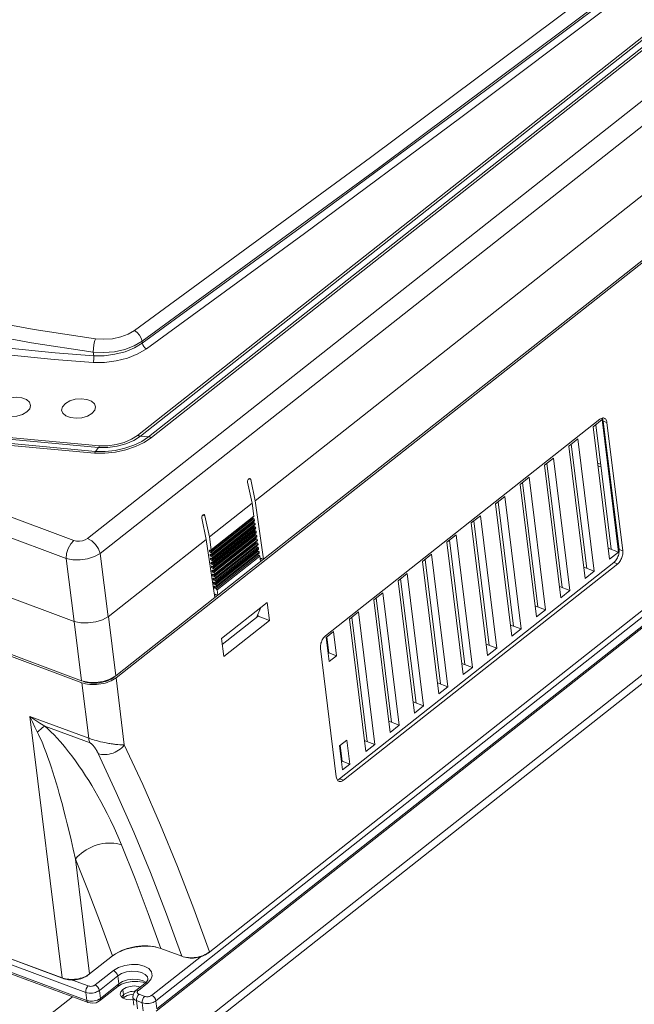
# Model space of a CAD drawing. Header units: millimetres. Extents: x -473 to 23648, y -382 to 1866.
# Tile 483 of 607: x 13372 to 13498, y 899 to 1101. Entities that reach past the tile are written whole.
import ezdxf

# ---------------------------------------------------------------- set-up
doc = ezdxf.new("R2010")
doc.units = ezdxf.units.MM
doc.header["$LTSCALE"] = 80
doc.layers.get('0').update_dxf_attribs({"linetype": 'CONTINUOUS'})

msp = doc.modelspace()

# ---------------------------------------------------------------- linework, layer by layer
at = {"linetype": 'Continuous', "lineweight": 0}
for p, q in [((13392.187, 966.115), (13632.206, 1155.596)), ((13444.268, 1072.578), (13491.898, 1108.25)), ((13445.843, 1070.4), (13493.505, 1106.092)), ((13394.141, 883.301), (13669.07, 1100.342)), ((13396.581, 1015.708), (13504.445, 1100.861)), ((13397.17, 1015.568), (13505.034, 1100.721)), ((13506.71, 1100.566), (13398.846, 1015.413)), ((13507.299, 1100.426), (13399.436, 1015.273)), ((13394.344, 881.658), (13669.273, 1098.7)), ((13516.198, 1097.116), (13386.352, 994.609)), ((13518.789, 1094.023), (13388.942, 991.516)), ((13643.48, 1091.939), (13400.345, 899.998)), ((13400.548, 898.355), (13643.683, 1090.296)), ((13400.392, 897.858), (13643.527, 1089.8)), ((13411.018, 909.775), (13632.239, 1084.417)), ((13521.309, 1081.79), (13420.626, 1002.307)), ((13395.965, 1037.18), (13444.268, 1072.578)), ((13397.508, 1034.984), (13445.843, 1070.4)), ((13523.056, 1069.879), (13422.374, 990.396)), ((13383.567, 994.203), (13196.288, 1063.87)), ((13381.98, 990.502), (13194.701, 1060.169)), ((13383.648, 977.597), (13194.251, 1048.052)), ((13397.508, 1034.984), (13397.558, 1034.58)), ((13387.536, 1032.775), (13387.629, 1032.02)), ((13491.157, 1019.009), (13435.049, 974.715)), ((13489.786, 1017.475), (13491.656, 1018.951)), ((13490.308, 1017.887), (13493.449, 992.423)), ((13491.656, 1018.951), (13495, 991.847)), ((13495.074, 992.356), (13491.831, 1018.639)), ((13492.607, 1018.35), (13491.831, 1018.639)), ((13495.849, 992.067), (13492.607, 1018.35)), ((13493.13, 990.37), (13489.786, 1017.475)), ((13397.17, 1015.568), (13398.846, 1015.413)), ((13484.798, 1013.537), (13486.669, 1015.014)), ((13485.321, 1013.949), (13488.462, 988.486)), ((13486.669, 1015.014), (13490.013, 987.909)), ((13388.612, 1013.229), (13388, 1012.448)), ((13488.142, 986.433), (13484.798, 1013.537)), ((13479.811, 1009.6), (13481.681, 1011.076)), ((13483.155, 982.496), (13479.811, 1009.6)), ((13480.333, 1010.012), (13483.475, 984.549)), ((13481.681, 1011.076), (13485.025, 983.972)), ((13490.706, 1010.019), (13491.306, 1009.795)), ((13491.368, 1009.291), (13490.768, 1009.514)), ((13419.104, 1006.414), (13419.105, 1006.169)), ((13420.002, 1001.815), (13419.105, 1006.169)), ((13419.342, 1006.805), (13419.729, 1006.661)), ((13420.626, 1002.307), (13419.729, 1006.661)), ((13474.824, 1005.663), (13476.694, 1007.139)), ((13478.167, 978.558), (13474.824, 1005.663)), ((13475.346, 1006.075), (13478.487, 980.612)), ((13476.694, 1007.139), (13480.038, 980.035)), ((13420.002, 1001.815), (13411.274, 994.925)), ((13420.002, 1001.815), (13420.387, 999.192)), ((13420.626, 1002.307), (13422.374, 990.396)), ((13469.836, 1001.725), (13471.707, 1003.202)), ((13473.18, 974.621), (13469.836, 1001.725)), ((13470.358, 1002.138), (13473.5, 976.674)), ((13471.707, 1003.202), (13475.05, 976.098)), ((13409.752, 999.032), (13409.754, 998.786)), ((13410.651, 994.433), (13409.754, 998.786)), ((13409.991, 999.422), (13410.378, 999.279)), ((13411.274, 994.925), (13410.378, 999.279)), ((13420.221, 998.701), (13411.493, 991.811)), ((13420.322, 998.663), (13411.594, 991.773)), ((13420.322, 997.88), (13411.594, 990.989)), ((13411.629, 992.198), (13420.357, 999.088)), ((13411.659, 992.302), (13420.387, 999.192)), ((13420.444, 997.834), (13411.716, 990.944)), ((13411.75, 991.369), (13420.478, 998.259)), ((13420.497, 998.446), (13411.769, 991.556)), ((13411.781, 991.473), (13420.509, 998.363)), ((13420.618, 997.617), (13411.89, 990.727)), ((13411.903, 990.644), (13420.63, 997.534)), ((13420.143, 998.751), (13420.221, 998.701)), ((13420.322, 998.663), (13420.221, 998.701)), ((13420.242, 997.93), (13420.322, 997.88)), ((13420.444, 997.834), (13420.322, 997.88)), ((13420.465, 998.534), (13420.497, 998.446)), ((13420.5, 998.286), (13420.478, 998.259)), ((13420.497, 998.446), (13420.509, 998.363)), ((13420.509, 998.363), (13420.5, 998.286)), ((13420.586, 997.705), (13420.618, 997.617)), ((13420.618, 997.617), (13420.63, 997.534)), ((13420.63, 997.534), (13420.621, 997.457)), ((13464.849, 997.788), (13466.719, 999.265)), ((13468.193, 970.684), (13464.849, 997.788)), ((13465.371, 998.2), (13468.512, 972.737)), ((13466.719, 999.265), (13470.063, 972.16)), ((13420.424, 997.058), (13411.696, 990.168)), ((13420.525, 996.237), (13411.797, 989.347)), ((13420.565, 997.006), (13411.837, 990.115)), ((13411.953, 990.604), (13420.6, 997.43)), ((13420.687, 996.177), (13411.959, 989.286)), ((13420.74, 996.788), (13412.012, 989.898)), ((13412.024, 989.815), (13420.752, 996.705)), ((13412.066, 989.768), (13420.722, 996.601)), ((13412.115, 988.882), (13420.843, 995.773)), ((13420.862, 995.959), (13412.134, 989.069)), ((13412.146, 988.986), (13420.874, 995.876)), ((13420.286, 997.182), (13420.343, 997.109)), ((13420.343, 997.109), (13420.424, 997.058)), ((13420.398, 996.346), (13420.445, 996.288)), ((13420.565, 997.006), (13420.424, 997.058)), ((13420.445, 996.288), (13420.525, 996.237)), ((13420.511, 995.51), (13420.546, 995.466)), ((13420.687, 996.177), (13420.525, 996.237)), ((13420.621, 997.457), (13420.6, 997.431)), ((13420.708, 996.876), (13420.74, 996.788)), ((13420.743, 996.628), (13420.721, 996.602)), ((13420.74, 996.788), (13420.752, 996.705)), ((13420.752, 996.705), (13420.743, 996.628)), ((13420.83, 996.048), (13420.862, 995.959)), ((13420.865, 995.799), (13420.843, 995.773)), ((13420.862, 995.959), (13420.874, 995.876)), ((13420.874, 995.876), (13420.865, 995.799)), ((13410.651, 994.433), (13390.61, 978.612)), ((13410.651, 994.433), (13412.399, 982.521)), ((13411.274, 994.925), (13411.659, 992.302)), ((13420.626, 995.416), (13411.898, 988.525)), ((13420.728, 994.594), (13412, 987.704)), ((13420.808, 995.348), (13412.081, 988.458)), ((13420.829, 993.773), (13412.101, 986.883)), ((13420.93, 994.519), (13412.202, 987.629)), ((13412.237, 988.053), (13420.965, 994.944)), ((13420.983, 995.13), (13412.255, 988.24)), ((13412.267, 988.157), (13420.995, 995.047)), ((13421.052, 993.69), (13412.324, 986.8)), ((13412.359, 987.225), (13421.086, 994.115)), ((13421.105, 994.301), (13412.377, 987.411)), ((13412.389, 987.328), (13421.117, 994.218)), ((13421.226, 993.472), (13412.499, 986.582)), ((13420.546, 995.466), (13420.626, 995.416)), ((13420.624, 994.675), (13420.647, 994.645)), ((13420.808, 995.348), (13420.626, 995.416)), ((13420.647, 994.645), (13420.728, 994.594)), ((13420.93, 994.519), (13420.728, 994.594)), ((13420.787, 993.8), (13420.829, 993.773)), ((13421.052, 993.69), (13420.829, 993.773)), ((13420.93, 994.519), (13421.009, 994.469)), ((13420.951, 995.219), (13420.983, 995.13)), ((13420.986, 994.971), (13420.965, 994.944)), ((13420.983, 995.13), (13420.995, 995.047)), ((13420.995, 995.047), (13420.986, 994.971)), ((13421.009, 994.469), (13421.073, 994.39)), ((13421.052, 993.69), (13421.131, 993.64)), ((13421.073, 994.39), (13421.105, 994.301)), ((13421.108, 994.142), (13421.086, 994.115)), ((13421.105, 994.301), (13421.117, 994.218)), ((13421.117, 994.218), (13421.108, 994.142)), ((13421.131, 993.64), (13421.194, 993.561)), ((13421.194, 993.561), (13421.226, 993.472)), ((13421.226, 993.472), (13421.239, 993.389)), ((13459.862, 993.851), (13461.732, 995.327)), ((13463.205, 966.747), (13459.862, 993.851)), ((13460.384, 994.263), (13463.525, 968.8)), ((13461.732, 995.327), (13465.076, 968.223)), ((13388.942, 991.516), (13390.61, 978.612)), ((13411.308, 992.115), (13411.375, 992.168)), ((13411.318, 992.033), (13411.308, 992.115)), ((13411.486, 992.166), (13411.318, 992.033)), ((13411.349, 991.943), (13411.318, 992.033)), ((13411.339, 992.214), (13411.368, 992.228)), ((13411.368, 992.228), (13411.442, 992.221)), ((13411.525, 992.191), (13411.442, 992.221)), ((13411.594, 991.773), (13411.493, 991.811)), ((13411.673, 991.723), (13411.594, 991.773)), ((13411.769, 991.556), (13411.781, 991.473)), ((13420.93, 992.952), (13412.202, 986.061)), ((13421.032, 992.13), (13412.304, 985.24)), ((13421.173, 992.861), (13412.445, 985.971)), ((13412.48, 986.396), (13421.208, 993.286)), ((13412.511, 986.499), (13421.239, 993.389)), ((13421.295, 992.032), (13412.567, 985.142)), ((13412.602, 985.567), (13421.33, 992.457)), ((13421.348, 992.643), (13412.62, 985.753)), ((13412.632, 985.67), (13421.36, 992.561)), ((13412.723, 984.738), (13421.451, 991.628)), ((13421.47, 991.815), (13412.742, 984.924)), ((13412.754, 984.841), (13421.482, 991.732)), ((13421.173, 992.861), (13420.93, 992.952)), ((13420.967, 992.171), (13421.032, 992.13)), ((13421.295, 992.032), (13421.032, 992.13)), ((13421.173, 992.861), (13421.252, 992.811)), ((13421.23, 993.313), (13421.208, 993.286)), ((13421.239, 993.389), (13421.23, 993.313)), ((13421.252, 992.811), (13421.316, 992.732)), ((13421.316, 992.732), (13421.348, 992.643)), ((13421.351, 992.484), (13421.329, 992.457)), ((13421.348, 992.643), (13421.36, 992.561)), ((13421.36, 992.561), (13421.351, 992.484)), ((13421.438, 991.903), (13421.47, 991.815)), ((13421.473, 991.655), (13421.451, 991.628)), ((13421.47, 991.815), (13421.482, 991.732)), ((13421.482, 991.732), (13421.473, 991.655)), ((13492.849, 992.647), (13495, 991.847)), ((13495, 991.847), (13493.13, 990.37)), ((13495.849, 992.067), (13495.074, 992.356)), ((13381.98, 990.502), (13383.648, 977.597)), ((13411.409, 991.293), (13411.476, 991.347)), ((13411.419, 991.211), (13411.409, 991.293)), ((13411.588, 991.344), (13411.419, 991.211)), ((13411.45, 991.121), (13411.419, 991.211)), ((13411.44, 991.392), (13411.469, 991.407)), ((13411.469, 991.407), (13411.544, 991.4)), ((13411.51, 990.472), (13411.578, 990.525)), ((13411.52, 990.39), (13411.51, 990.472)), ((13411.689, 990.523), (13411.52, 990.39)), ((13411.551, 990.3), (13411.52, 990.39)), ((13411.542, 990.571), (13411.57, 990.586)), ((13411.647, 991.362), (13411.544, 991.4)), ((13411.57, 990.586), (13411.645, 990.579)), ((13411.716, 990.944), (13411.594, 990.989)), ((13411.612, 989.651), (13411.679, 989.704)), ((13411.622, 989.569), (13411.612, 989.651)), ((13411.79, 989.702), (13411.622, 989.569)), ((13411.653, 989.479), (13411.622, 989.569)), ((13411.643, 989.75), (13411.672, 989.764)), ((13411.768, 990.533), (13411.645, 990.579)), ((13411.672, 989.764), (13411.746, 989.757)), ((13411.837, 990.115), (13411.696, 990.168)), ((13411.795, 990.895), (13411.716, 990.944)), ((13411.89, 989.704), (13411.746, 989.757)), ((13411.916, 990.066), (13411.837, 990.115)), ((13411.872, 990.54), (13411.919, 990.578)), ((13411.89, 990.727), (13411.903, 990.644)), ((13411.994, 989.711), (13412.032, 989.742)), ((13412.012, 989.898), (13412.024, 989.815)), ((13421.133, 991.309), (13412.405, 984.419)), ((13421.417, 991.203), (13412.689, 984.313)), ((13421.591, 990.986), (13412.863, 984.095)), ((13421.75, 989.904), (13413.022, 983.014)), ((13421.085, 991.339), (13421.133, 991.309)), ((13421.417, 991.203), (13421.133, 991.309)), ((13421.559, 991.074), (13421.591, 990.986)), ((13421.591, 990.986), (13421.75, 989.904)), ((13422.374, 990.396), (13421.638, 990.67)), ((13421.986, 990.54), (13421.691, 990.307)), ((13422.374, 990.396), (13421.75, 989.904)), ((13437.922, 945.435), (13494.03, 989.729)), ((13438.697, 945.146), (13494.805, 989.44)), ((13454.874, 989.914), (13456.744, 991.39)), ((13458.218, 962.809), (13454.874, 989.914)), ((13455.396, 990.326), (13458.538, 964.863)), ((13456.744, 991.39), (13460.088, 964.286)), ((13494.805, 989.44), (13494.03, 989.729)), ((13411.713, 988.829), (13411.78, 988.883)), ((13411.723, 988.747), (13411.713, 988.829)), ((13411.892, 988.88), (13411.723, 988.747)), ((13411.754, 988.657), (13411.723, 988.747)), ((13411.744, 988.928), (13411.773, 988.943)), ((13411.773, 988.943), (13411.848, 988.936)), ((13411.959, 989.286), (13411.797, 989.347)), ((13411.814, 988.008), (13411.882, 988.061)), ((13411.824, 987.926), (13411.814, 988.008)), ((13411.993, 988.059), (13411.824, 987.926)), ((13411.855, 987.836), (13411.824, 987.926)), ((13411.846, 988.107), (13411.874, 988.122)), ((13412.012, 988.875), (13411.848, 988.936)), ((13411.874, 988.122), (13411.949, 988.115)), ((13412.081, 988.458), (13411.898, 988.525)), ((13412.133, 988.046), (13411.949, 988.115)), ((13412.038, 989.237), (13411.959, 989.286)), ((13412.202, 987.629), (13412, 987.704)), ((13412.16, 988.408), (13412.081, 988.458)), ((13412.134, 989.069), (13412.146, 988.986)), ((13412.281, 987.579), (13412.202, 987.629)), ((13412.255, 988.24), (13412.267, 988.157)), ((13449.887, 985.976), (13451.757, 987.453)), ((13451.757, 987.453), (13455.101, 960.349)), ((13487.861, 988.71), (13490.013, 987.909)), ((13490.013, 987.909), (13488.142, 986.433)), ((13411.916, 987.187), (13411.983, 987.24)), ((13411.926, 987.105), (13411.916, 987.187)), ((13412.094, 987.238), (13411.926, 987.105)), ((13411.947, 987.286), (13411.976, 987.3)), ((13411.976, 987.3), (13412.05, 987.293)), ((13412.017, 986.365), (13412.084, 986.419)), ((13412.027, 986.283), (13412.017, 986.365)), ((13412.101, 986.883), (13412.021, 986.934)), ((13412.196, 986.416), (13412.027, 986.283)), ((13412.048, 986.464), (13412.077, 986.479)), ((13412.255, 987.217), (13412.05, 987.293)), ((13412.077, 986.479), (13412.152, 986.472)), ((13412.324, 986.8), (13412.101, 986.883)), ((13412.118, 985.544), (13412.186, 985.597)), ((13412.128, 985.462), (13412.118, 985.544)), ((13412.202, 986.061), (13412.122, 986.112)), ((13412.297, 985.595), (13412.128, 985.462)), ((13412.159, 985.372), (13412.128, 985.462)), ((13412.15, 985.643), (13412.178, 985.657)), ((13412.377, 986.388), (13412.152, 986.472)), ((13412.178, 985.657), (13412.253, 985.651)), ((13412.445, 985.971), (13412.202, 986.061)), ((13412.498, 985.559), (13412.253, 985.651)), ((13412.403, 986.75), (13412.324, 986.8)), ((13412.377, 987.411), (13412.389, 987.328)), ((13412.524, 985.921), (13412.445, 985.971)), ((13412.499, 986.582), (13412.511, 986.499)), ((13412.62, 985.753), (13412.632, 985.67)), ((13453.231, 958.872), (13449.887, 985.976)), ((13450.409, 986.389), (13453.55, 960.925)), ((13412.223, 985.291), (13412.159, 985.372)), ((13412.22, 984.723), (13412.287, 984.776)), ((13412.23, 984.641), (13412.22, 984.723)), ((13412.304, 985.24), (13412.223, 985.291)), ((13412.398, 984.774), (13412.23, 984.641)), ((13412.261, 984.551), (13412.23, 984.641)), ((13412.251, 984.822), (13412.28, 984.836)), ((13412.28, 984.836), (13412.354, 984.829)), ((13412.567, 985.142), (13412.304, 985.24)), ((13412.62, 984.731), (13412.354, 984.829)), ((13412.689, 984.313), (13412.405, 984.419)), ((13412.646, 985.092), (13412.567, 985.142)), ((13412.742, 984.924), (13412.754, 984.841)), ((13412.863, 984.095), (13413.022, 983.014)), ((13444.899, 982.039), (13446.77, 983.516)), ((13446.77, 983.516), (13450.113, 956.411)), ((13482.874, 984.772), (13485.025, 983.972)), ((13485.025, 983.972), (13483.155, 982.496)), ((13412.399, 982.521), (13392.136, 966.525)), ((13413.022, 983.014), (13412.286, 983.287)), ((13412.635, 983.158), (13412.34, 982.925)), ((13413.022, 983.013), (13412.399, 982.521)), ((13413.774, 974.143), (13423.126, 981.526)), ((13423.126, 981.526), (13423.582, 977.83)), ((13448.243, 954.935), (13444.899, 982.039)), ((13445.421, 982.451), (13448.563, 956.988)), ((13420.944, 978.449), (13421.804, 980.482)), ((13439.912, 978.102), (13441.782, 979.578)), ((13441.782, 979.578), (13445.126, 952.474)), ((13477.887, 980.835), (13480.038, 980.035)), ((13480.038, 980.035), (13478.167, 978.558)), ((13383.632, 977.603), (13385.145, 965.507)), ((13390.623, 978.622), (13392.136, 966.525)), ((13421.256, 978.695), (13413.927, 972.909)), ((13423.582, 977.83), (13414.23, 970.447)), ((13421.209, 979.075), (13421.256, 978.695)), ((13423.582, 977.83), (13421.256, 978.695)), ((13443.256, 950.998), (13439.912, 978.102)), ((13440.434, 978.514), (13443.575, 953.051)), ((13436.67, 975.543), (13435.174, 974.362)), ((13437.278, 970.615), (13436.67, 975.543)), ((13472.899, 976.898), (13475.05, 976.098)), ((13475.05, 976.098), (13473.18, 974.621)), ((13414.23, 970.447), (13413.774, 974.143)), ((13435.174, 974.362), (13435.782, 969.433)), ((13435.728, 971.191), (13435.322, 974.478)), ((13385.145, 965.507), (13365.374, 972.862)), ((13365.425, 972.451), (13385.196, 965.096)), ((13434.005, 972.088), (13437.247, 945.805)), ((13467.912, 972.961), (13470.063, 972.16)), ((13470.063, 972.16), (13468.193, 970.684)), ((13435.579, 971.075), (13435.728, 971.191)), ((13437.278, 970.615), (13435.728, 971.191)), ((13435.782, 969.433), (13437.278, 970.615)), ((13462.924, 969.023), (13465.076, 968.223)), ((13465.076, 968.223), (13463.205, 966.747)), ((13385.986, 901.719), (13210.77, 966.898)), ((13210.973, 965.255), (13386.189, 900.076)), ((13215.27, 966.399), (13381.183, 904.681)), ((13215.633, 966.235), (13381.545, 904.516)), ((13386.496, 965.182), (13385.145, 965.507)), ((13393.883, 952.365), (13392.187, 966.115)), ((13211.248, 964.81), (13386.464, 899.631)), ((13386.597, 953.739), (13385.196, 965.096)), ((13457.937, 965.086), (13460.088, 964.286)), ((13460.088, 964.286), (13458.218, 962.809)), ((13452.95, 961.149), (13455.101, 960.349)), ((13455.101, 960.349), (13453.231, 958.872)), ((13381.183, 904.681), (13374.579, 958.21)), ((13374.579, 958.21), (13386.597, 953.739)), ((13447.962, 957.212), (13450.113, 956.411)), ((13377.632, 956.21), (13386.866, 952.774)), ((13450.113, 956.411), (13448.243, 954.935)), ((13439.406, 953.366), (13437.91, 952.185)), ((13440.014, 948.438), (13439.406, 953.366)), ((13442.975, 953.274), (13445.126, 952.474)), ((13437.91, 952.185), (13438.518, 947.257)), ((13438.463, 949.015), (13438.058, 952.302)), ((13445.126, 952.474), (13443.256, 950.998)), ((13438.315, 948.898), (13438.463, 949.015)), ((13440.014, 948.438), (13438.463, 949.015)), ((13438.518, 947.257), (13440.014, 948.438)), ((13438.697, 945.146), (13437.922, 945.435)), ((13386.777, 905.496), (13383.876, 929.013)), ((13386.44, 905.23), (13391.446, 909.181)), ((13409.658, 909.151), (13399.469, 901.107)), ((13401.356, 910.702), (13405.62, 909.116)), ((13405.62, 909.116), (13405.931, 909.014)), ((13405.931, 909.014), (13406.265, 908.932)), ((13411.018, 909.775), (13411.016, 909.791)), ((13386.44, 905.23), (13386.437, 905.259)), ((13391.648, 906.189), (13387.907, 903.236)), ((13392.524, 905.079), (13388.784, 902.126)), ((13392.727, 903.436), (13392.524, 905.079)), ((13381.183, 904.681), (13381.499, 904.577)), ((13381.545, 904.516), (13381.539, 904.567)), ((13386.508, 903.032), (13383.251, 904.244)), ((13388.831, 899.987), (13392.571, 902.94)), ((13388.986, 900.483), (13392.727, 903.436)), ((13393.335, 903.403), (13392.571, 902.94)), ((13392.727, 903.436), (13393.529, 903.917)), ((13395.922, 903.032), (13396.74, 902.943)), ((13396.237, 902.08), (13398.107, 903.557)), ((13396.74, 902.943), (13397.14, 902.794)), ((13396.755, 902.117), (13398.625, 903.593)), ((13397.62, 904.151), (13398.353, 903.755)), ((13398.133, 903.582), (13397.644, 903.788)), ((13398.107, 903.557), (13398.492, 903.933)), ((13398.492, 903.933), (13398.681, 904.262)), ((13398.681, 904.262), (13398.711, 904.498)), ((13371.657, 891.665), (13383.259, 900.823)), ((13385.986, 901.719), (13386.189, 900.076)), ((13388.784, 902.126), (13388.986, 900.483)), ((13393.604, 902.327), (13393.806, 900.684)), ((13395.261, 901.306), (13395.725, 901.351)), ((13396.649, 902.016), (13396.755, 902.117)), ((13398.07, 900.904), (13396.907, 901.336)), ((13387.272, 899.49), (13386.464, 899.631)), ((13388.094, 899.61), (13387.272, 899.49)), ((13387.398, 899.929), (13387.716, 899.967)), ((13388.831, 899.987), (13388.094, 899.61)), ((13388.715, 900.303), (13388.986, 900.483)), ((13393.664, 900.525), (13393.806, 900.684)), ((13395.712, 900.232), (13395.161, 900.18)), ((13395.849, 899.119), (13395.647, 900.762)), ((13395.647, 900.762), (13395.647, 900.762)), ((13396.587, 898.38), (13396.385, 900.023)), ((13397.548, 899.59), (13396.385, 900.023)), ((13397.548, 899.59), (13397.75, 897.947)), ((13400.345, 899.998), (13400.548, 898.355))]:
    msp.add_line(p, q, dxfattribs=at)
for points in [[(13397.558, 1034.58), (13429.856, 1058.164), (13461.855, 1081.869), (13493.554, 1105.696)], [(13398.404, 1033.448), (13430.713, 1057.039), (13462.722, 1080.752), (13494.431, 1104.586)], [(13258.852, 1078.482), (13262.68, 1074.718), (13268.086, 1070.004), (13275.12, 1064.68), (13283.786, 1059.077), (13293.997, 1053.512), (13305.553, 1048.264), (13318.145, 1043.561), (13331.354, 1039.564), (13344.672, 1036.359), (13357.532, 1033.952), (13369.346, 1032.281), (13379.528, 1031.224), (13387.483, 1030.632)], [(13259.638, 1079.632), (13263.448, 1075.887), (13268.827, 1071.196), (13275.827, 1065.898), (13284.449, 1060.324), (13294.609, 1054.787), (13306.107, 1049.565), (13318.636, 1044.886), (13331.779, 1040.909), (13345.029, 1037.719), (13357.826, 1035.325), (13369.581, 1033.661), (13379.712, 1032.609), (13387.629, 1032.02)], [(13313.077, 1053.621), (13330.059, 1047.903), (13346.104, 1043.464), (13361.312, 1039.998), (13375.426, 1037.371), (13387.972, 1035.486)], [(13312.033, 1050.994), (13329.148, 1045.236), (13345.322, 1040.772), (13360.654, 1037.292), (13374.884, 1034.66), (13387.536, 1032.775)], [(13387.972, 1035.486), (13389.718, 1035.374), (13391.472, 1035.499), (13393.151, 1035.854), (13394.672, 1036.423), (13395.965, 1037.18)], [(13395.965, 1037.18), (13396.509, 1036.793), (13396.987, 1036.248), (13397.336, 1035.617), (13397.508, 1034.984)], [(13387.972, 1035.486), (13387.792, 1034.924), (13387.647, 1034.216), (13387.558, 1033.463), (13387.536, 1032.775)], [(13387.536, 1032.775), (13389.712, 1032.666), (13391.9, 1032.847), (13393.994, 1033.311), (13395.893, 1034.035), (13397.508, 1034.984)], [(13387.629, 1032.02), (13389.783, 1032.027), (13391.958, 1032.305), (13394.044, 1032.842), (13395.942, 1033.613), (13397.558, 1034.58)], [(13398.404, 1033.448), (13398.111, 1033.629), (13397.848, 1033.908), (13397.653, 1034.242), (13397.558, 1034.58)], [(13387.483, 1030.632), (13389.842, 1030.638), (13392.239, 1030.944), (13394.541, 1031.536), (13396.634, 1032.388), (13398.404, 1033.448)], [(13387.483, 1030.632), (13387.57, 1030.911), (13387.628, 1031.273), (13387.649, 1031.663), (13387.629, 1032.02)], [(13388, 1012.448), (13363.485, 1014.705), (13339.889, 1018.437), (13317.466, 1023.602), (13296.444, 1030.143)], [(13297.585, 1030.868), (13318.492, 1024.341), (13340.79, 1019.191), (13364.247, 1015.474), (13388.612, 1013.229)], [(13297.671, 1031.311), (13318.59, 1024.749), (13340.914, 1019.572), (13364.407, 1015.836), (13388.812, 1013.584)], [(13387.799, 1012.093), (13363.183, 1014.359), (13339.486, 1018.111), (13316.97, 1023.302)], [(13373.954, 1020.507), (13373.044, 1019.979), (13371.917, 1019.636), (13370.708, 1019.52), (13369.563, 1019.645), (13368.621, 1019.996), (13367.994, 1020.53), (13367.76, 1021.183), (13367.945, 1021.876), (13368.527, 1022.526)], [(13368.527, 1022.526), (13369.437, 1023.054), (13370.565, 1023.397), (13371.774, 1023.513), (13372.918, 1023.388), (13373.861, 1023.038), (13374.487, 1022.504), (13374.722, 1021.851), (13374.537, 1021.157), (13373.954, 1020.507)], [(13387.249, 1020.206), (13386.339, 1019.677), (13385.211, 1019.334), (13384.002, 1019.218), (13382.858, 1019.343), (13381.915, 1019.694), (13381.289, 1020.228), (13381.054, 1020.881), (13381.239, 1021.574), (13381.822, 1022.224)], [(13381.822, 1022.224), (13382.732, 1022.753), (13383.859, 1023.095), (13385.068, 1023.211), (13386.213, 1023.087), (13387.155, 1022.736), (13387.782, 1022.202), (13388.016, 1021.549), (13387.831, 1020.856), (13387.249, 1020.206)], [(13492.057, 1019.241), (13492.035, 1019.248), (13491.901, 1019.277), (13491.76, 1019.278), (13491.613, 1019.251), (13491.461, 1019.197), (13491.309, 1019.115), (13491.157, 1019.009)], [(13491.831, 1018.639), (13491.794, 1018.845), (13491.736, 1019.03), (13491.659, 1019.192), (13491.617, 1019.252)], [(13492.607, 1018.35), (13492.573, 1018.541), (13492.522, 1018.715), (13492.454, 1018.869), (13492.37, 1019.001), (13492.271, 1019.109), (13492.159, 1019.192), (13492.057, 1019.241)], [(13388.812, 1013.584), (13390.516, 1013.596), (13392.24, 1013.832), (13393.883, 1014.281), (13395.358, 1014.919), (13396.581, 1015.708)], [(13397.17, 1015.568), (13396.979, 1015.595), (13396.782, 1015.642), (13396.581, 1015.708)], [(13399.436, 1015.273), (13397.944, 1014.278), (13396.174, 1013.429), (13394.195, 1012.763), (13392.085, 1012.31), (13389.921, 1012.084), (13387.799, 1012.093)], [(13398.847, 1015.413), (13397.452, 1014.483), (13395.803, 1013.692), (13393.961, 1013.073), (13391.998, 1012.651), (13389.984, 1012.44), (13388, 1012.449)], [(13388.612, 1013.229), (13390.497, 1013.242), (13392.391, 1013.502), (13394.196, 1013.995), (13395.817, 1014.696), (13397.17, 1015.568)], [(13399.436, 1015.273), (13399.235, 1015.339), (13399.038, 1015.385), (13398.847, 1015.413)], [(13387.799, 1012.093), (13387.865, 1012.231), (13387.932, 1012.35), (13388, 1012.448)], [(13388.611, 1013.229), (13388.68, 1013.327), (13388.747, 1013.446), (13388.812, 1013.584)], [(13419.564, 1006.893), (13419.497, 1006.905), (13419.33, 1006.839), (13419.186, 1006.66), (13419.104, 1006.414)], [(13419.729, 1006.661), (13419.643, 1006.84), (13419.564, 1006.893)], [(13410.213, 999.51), (13410.146, 999.523), (13409.978, 999.457), (13409.835, 999.277), (13409.752, 999.032)], [(13410.378, 999.279), (13410.292, 999.458), (13410.213, 999.51)], [(13420.175, 998.02), (13420.178, 998.012), (13420.242, 997.93)], [(13420.322, 998.663), (13420.401, 998.614), (13420.465, 998.534)], [(13420.387, 999.192), (13420.378, 999.115), (13420.356, 999.088)], [(13420.444, 997.834), (13420.523, 997.785), (13420.586, 997.705)], [(13420.565, 997.006), (13420.644, 996.956), (13420.708, 996.876)], [(13420.687, 996.177), (13420.766, 996.127), (13420.83, 996.048)], [(13381.98, 990.502), (13382.062, 991.521), (13382.387, 992.569), (13382.912, 993.505), (13383.567, 994.203)], [(13386.352, 994.609), (13385.894, 994.334), (13385.328, 994.142), (13384.711, 994.052), (13384.103, 994.074), (13383.567, 994.203)], [(13388.942, 991.516), (13388.6, 992.473), (13387.996, 993.386), (13387.211, 994.131), (13386.352, 994.609)], [(13420.808, 995.348), (13420.887, 995.298), (13420.951, 995.219)], [(13388.942, 991.516), (13387.784, 990.893), (13386.368, 990.447), (13384.83, 990.223), (13383.319, 990.242), (13381.98, 990.502)], [(13411.308, 992.115), (13411.318, 992.189), (13411.339, 992.214)], [(13411.493, 991.811), (13411.413, 991.862), (13411.349, 991.943)], [(13411.525, 992.191), (13411.601, 992.184), (13411.629, 992.198)], [(13411.629, 992.198), (13411.65, 992.225), (13411.659, 992.302)], [(13411.769, 991.556), (13411.737, 991.644), (13411.673, 991.723)], [(13411.75, 991.369), (13411.772, 991.396), (13411.781, 991.473)], [(13420.85, 993.003), (13420.85, 993.002), (13420.93, 992.952)], [(13421.295, 992.032), (13421.374, 991.983), (13421.438, 991.903)], [(13494.03, 989.729), (13494.191, 989.871), (13494.346, 990.04), (13494.491, 990.231), (13494.626, 990.441), (13494.747, 990.667), (13494.852, 990.906), (13494.94, 991.152), (13495.008, 991.403), (13495.057, 991.652), (13495.084, 991.897), (13495.09, 992.133), (13495.074, 992.356)], [(13494.805, 989.44), (13494.954, 989.571), (13495.098, 989.724), (13495.234, 989.896), (13495.361, 990.086), (13495.477, 990.29), (13495.581, 990.506), (13495.67, 990.731), (13495.744, 990.96), (13495.801, 991.191), (13495.84, 991.421), (13495.861, 991.646), (13495.865, 991.862), (13495.849, 992.067)], [(13411.409, 991.293), (13411.42, 991.368), (13411.44, 991.392)], [(13411.594, 990.989), (13411.514, 991.04), (13411.45, 991.121)], [(13411.51, 990.472), (13411.521, 990.547), (13411.542, 990.571)], [(13411.696, 990.168), (13411.616, 990.219), (13411.551, 990.3)], [(13411.612, 989.651), (13411.622, 989.725), (13411.643, 989.75)], [(13411.647, 991.362), (13411.723, 991.355), (13411.75, 991.369)], [(13411.797, 989.347), (13411.717, 989.398), (13411.653, 989.479)], [(13411.768, 990.533), (13411.844, 990.526), (13411.872, 990.54)], [(13411.89, 990.727), (13411.858, 990.815), (13411.795, 990.895)], [(13411.872, 990.54), (13411.894, 990.567), (13411.903, 990.644)], [(13411.89, 989.704), (13411.966, 989.697), (13411.993, 989.712)], [(13412.012, 989.898), (13411.98, 989.986), (13411.916, 990.066)], [(13411.993, 989.712), (13412.015, 989.738), (13412.024, 989.815)], [(13421.417, 991.203), (13421.496, 991.154), (13421.559, 991.074)], [(13411.713, 988.829), (13411.724, 988.904), (13411.744, 988.928)], [(13411.898, 988.525), (13411.818, 988.576), (13411.754, 988.657)], [(13411.814, 988.008), (13411.825, 988.082), (13411.846, 988.107)], [(13412, 987.704), (13411.919, 987.755), (13411.855, 987.836)], [(13412.012, 988.875), (13412.088, 988.869), (13412.115, 988.883)], [(13412.134, 989.069), (13412.102, 989.157), (13412.038, 989.237)], [(13412.115, 988.883), (13412.137, 988.909), (13412.146, 988.986)], [(13412.133, 988.046), (13412.209, 988.04), (13412.237, 988.054)], [(13412.255, 988.24), (13412.223, 988.328), (13412.16, 988.408)], [(13412.237, 988.054), (13412.258, 988.08), (13412.267, 988.157)], [(13412.377, 987.411), (13412.345, 987.5), (13412.281, 987.579)], [(13411.916, 987.187), (13411.926, 987.261), (13411.947, 987.286)], [(13412.021, 986.934), (13411.957, 987.015), (13411.926, 987.105)], [(13412.017, 986.365), (13412.028, 986.44), (13412.048, 986.464)], [(13412.122, 986.112), (13412.058, 986.193), (13412.027, 986.283)], [(13412.118, 985.544), (13412.129, 985.618), (13412.15, 985.643)], [(13412.255, 987.217), (13412.331, 987.211), (13412.358, 987.225)], [(13412.358, 987.225), (13412.38, 987.251), (13412.389, 987.328)], [(13412.377, 986.388), (13412.452, 986.382), (13412.48, 986.396)], [(13412.499, 986.582), (13412.467, 986.671), (13412.403, 986.75)], [(13412.48, 986.396), (13412.502, 986.423), (13412.511, 986.499)], [(13412.498, 985.559), (13412.574, 985.553), (13412.602, 985.567)], [(13412.62, 985.753), (13412.588, 985.842), (13412.524, 985.921)], [(13412.602, 985.567), (13412.623, 985.594), (13412.632, 985.67)], [(13412.22, 984.723), (13412.23, 984.797), (13412.251, 984.822)], [(13412.405, 984.419), (13412.325, 984.469), (13412.261, 984.551)], [(13412.62, 984.731), (13412.696, 984.724), (13412.723, 984.738)], [(13412.742, 984.924), (13412.71, 985.013), (13412.646, 985.092)], [(13412.863, 984.095), (13412.831, 984.184), (13412.768, 984.263), (13412.689, 984.313)], [(13412.723, 984.738), (13412.745, 984.765), (13412.754, 984.841)], [(13390.623, 978.622), (13389.45, 977.992), (13388.026, 977.548), (13386.506, 977.327), (13384.988, 977.342), (13383.632, 977.603)], [(13435.049, 974.715), (13434.9, 974.584), (13434.757, 974.431), (13434.62, 974.259), (13434.493, 974.069), (13434.377, 973.865), (13434.273, 973.649), (13434.184, 973.424), (13434.111, 973.195), (13434.054, 972.964), (13434.014, 972.734), (13433.993, 972.509), (13433.99, 972.293), (13434.005, 972.088)], [(13385.196, 965.096), (13385.566, 964.974), (13385.96, 964.874), (13386.374, 964.796), (13386.805, 964.742), (13387.249, 964.712), (13387.701, 964.706), (13388.16, 964.724), (13388.619, 964.767), (13389.077, 964.834), (13389.528, 964.924), (13389.968, 965.036), (13390.393, 965.17), (13390.801, 965.324), (13391.188, 965.497), (13391.55, 965.688), (13391.884, 965.895), (13392.187, 966.115)], [(13391.799, 966.259), (13391.509, 966.049), (13391.185, 965.852), (13390.834, 965.672), (13390.461, 965.51), (13390.066, 965.368), (13389.655, 965.248), (13389.23, 965.149), (13388.795, 965.074), (13388.355, 965.022), (13387.917, 964.995), (13387.482, 964.992), (13387.056, 965.014), (13386.642, 965.061), (13386.243, 965.132), (13385.861, 965.227), (13385.508, 965.342)], [(13392.136, 966.525), (13390.984, 965.836), (13389.565, 965.355), (13388.018, 965.129), (13386.496, 965.182)], [(13374.579, 958.21), (13375.07, 957.074), (13375.579, 955.992), (13376.348, 954.492)], [(13374.579, 958.21), (13375.601, 957.495), (13376.629, 956.822), (13377.632, 956.21)], [(13376.092, 954.992), (13376.452, 955.313), (13376.79, 955.598), (13377.1, 955.844), (13377.382, 956.048), (13377.632, 956.21)], [(13377.632, 956.21), (13378.234, 955.671), (13378.882, 955.053), (13379.531, 954.396), (13380.152, 953.734), (13380.739, 953.079), (13381.3, 952.427), (13381.869, 951.742), (13382.477, 950.981), (13383.142, 950.116), (13383.867, 949.134), (13384.607, 948.09), (13385.309, 947.059), (13385.968, 946.053), (13386.6, 945.056), (13387.223, 944.038), (13387.855, 942.971), (13388.481, 941.875), (13389.086, 940.78), (13389.703, 939.622), (13390.357, 938.347), (13391.049, 936.944), (13391.773, 935.405), (13392.527, 933.722), (13393.303, 931.889)], [(13376.348, 954.492), (13376.627, 953.905), (13376.912, 953.267), (13377.188, 952.613), (13377.452, 951.958), (13377.708, 951.298), (13377.969, 950.597), (13378.252, 949.812), (13378.565, 948.912), (13378.911, 947.882), (13379.268, 946.777), (13379.611, 945.68), (13379.938, 944.603), (13380.254, 943.529), (13380.569, 942.428), (13380.893, 941.269), (13381.218, 940.073), (13381.535, 938.874), (13381.863, 937.602), (13382.216, 936.197), (13382.594, 934.645), (13382.998, 932.936), (13383.425, 931.062), (13383.876, 929.013)], [(13386.597, 953.739), (13386.657, 953.388), (13386.747, 953.065), (13386.866, 952.774)], [(13386.597, 953.739), (13386.842, 953.651), (13387.114, 953.558), (13387.416, 953.459), (13387.763, 953.353), (13388.158, 953.242), (13388.588, 953.129), (13389.03, 953.02), (13389.461, 952.923), (13389.85, 952.841), (13390.175, 952.775), (13390.453, 952.721), (13390.705, 952.674), (13390.952, 952.633), (13391.198, 952.595), (13391.435, 952.561), (13391.664, 952.53), (13391.884, 952.5), (13392.1, 952.474), (13392.314, 952.451), (13392.527, 952.431)], [(13386.866, 952.774), (13386.914, 952.754), (13386.97, 952.723), (13387.035, 952.682), (13387.11, 952.626), (13387.193, 952.557), (13387.286, 952.47), (13387.384, 952.37), (13387.48, 952.265), (13387.567, 952.163), (13387.642, 952.07), (13387.708, 951.986), (13387.767, 951.906), (13387.825, 951.827), (13387.882, 951.747), (13387.938, 951.666), (13387.992, 951.584), (13388.046, 951.502), (13388.099, 951.419), (13388.151, 951.334), (13388.203, 951.248), (13388.254, 951.162), (13388.304, 951.073), (13388.354, 950.983), (13388.403, 950.891), (13388.453, 950.796), (13388.503, 950.698), (13388.552, 950.597)], [(13393.883, 952.365), (13393.633, 952.066), (13393.352, 951.783), (13393.042, 951.519), (13392.708, 951.277), (13392.353, 951.059), (13391.98, 950.868), (13391.594, 950.707), (13391.2, 950.576), (13390.801, 950.477), (13390.401, 950.412), (13390.006, 950.381), (13389.619, 950.384), (13389.245, 950.421), (13388.888, 950.493), (13388.552, 950.597)], [(13392.527, 952.431), (13392.937, 952.401), (13393.13, 952.387), (13393.317, 952.374), (13393.503, 952.364), (13393.691, 952.36), (13393.883, 952.365)], [(13393.883, 952.365), (13397.654, 944.253), (13401.282, 935.953), (13404.764, 927.471), (13408.098, 918.813), (13411.282, 909.984)], [(13388.552, 950.597), (13392.247, 942.652), (13395.803, 934.526), (13399.219, 926.225), (13402.492, 917.753), (13405.62, 909.116)], [(13437.247, 945.805), (13437.281, 945.614), (13437.332, 945.44), (13437.4, 945.286), (13437.484, 945.154), (13437.583, 945.046), (13437.695, 944.963), (13437.797, 944.914)], [(13437.46, 945.193), (13437.592, 945.236), (13437.757, 945.32), (13437.922, 945.435)], [(13437.797, 944.914), (13437.819, 944.907), (13437.953, 944.878), (13438.094, 944.877), (13438.242, 944.904), (13438.393, 944.958), (13438.545, 945.04), (13438.697, 945.146)], [(13383.876, 929.013), (13384.245, 929.432), (13384.653, 929.833), (13385.096, 930.211), (13385.572, 930.566), (13386.075, 930.893), (13386.603, 931.19), (13387.152, 931.456), (13387.717, 931.687), (13388.294, 931.883), (13388.879, 932.042), (13389.467, 932.162), (13390.054, 932.243), (13390.635, 932.284), (13391.206, 932.284), (13391.762, 932.245), (13392.3, 932.165), (13392.815, 932.046), (13393.303, 931.889)], [(13393.303, 931.889), (13396.086, 924.943), (13398.771, 917.88), (13401.356, 910.702)], [(13383.876, 929.013), (13386.487, 922.507), (13389.01, 915.895), (13391.446, 909.181)], [(13391.182, 908.973), (13391.605, 909.283), (13392.065, 909.575), (13392.56, 909.848), (13393.085, 910.099), (13393.637, 910.326), (13394.211, 910.529), (13394.803, 910.705), (13395.408, 910.854), (13396.024, 910.975), (13396.644, 911.067), (13397.265, 911.13), (13397.882, 911.164), (13398.493, 911.168), (13399.092, 911.143), (13399.676, 911.089), (13400.242, 911.006), (13400.601, 910.933)], [(13391.446, 909.181), (13391.864, 909.487), (13392.322, 909.774), (13392.815, 910.041), (13393.337, 910.283), (13393.887, 910.502), (13394.46, 910.695), (13395.049, 910.859), (13395.65, 910.995), (13396.26, 911.101), (13396.874, 911.177), (13397.483, 911.223), (13398.088, 911.237), (13398.683, 911.222), (13399.263, 911.176), (13399.823, 911.1), (13400.362, 910.995)], [(13400.362, 910.995), (13400.875, 910.862), (13401.356, 910.702)], [(13406.265, 908.932), (13406.617, 908.87), (13406.982, 908.83), (13407.36, 908.811), (13407.748, 908.815), (13408.141, 908.84), (13408.534, 908.888), (13408.925, 908.957), (13409.311, 909.048), (13409.687, 909.16), (13410.048, 909.291), (13410.391, 909.44), (13410.714, 909.606)], [(13406.327, 908.921), (13406.346, 908.915), (13406.658, 908.84), (13406.987, 908.786), (13407.331, 908.753), (13407.687, 908.742), (13408.05, 908.753), (13408.417, 908.786), (13408.784, 908.84), (13409.148, 908.917), (13409.503, 909.014), (13409.847, 909.132), (13410.174, 909.268), (13410.481, 909.422), (13410.763, 909.591), (13411.018, 909.775)], [(13410.714, 909.606), (13411.013, 909.789), (13411.282, 909.984)], [(13398.625, 903.593), (13399.318, 904.336), (13399.607, 905.138), (13399.458, 905.917), (13398.885, 906.594), (13397.944, 907.105), (13396.727, 907.398), (13395.355, 907.445), (13393.961, 907.242), (13392.681, 906.808), (13391.648, 906.189)], [(13381.499, 904.577), (13381.835, 904.494), (13382.19, 904.431), (13382.559, 904.389), (13382.939, 904.37), (13383.326, 904.372), (13383.716, 904.396), (13384.106, 904.442), (13384.492, 904.509), (13384.869, 904.597), (13385.236, 904.704), (13385.587, 904.83), (13385.92, 904.974), (13386.231, 905.134)], [(13386.44, 905.23), (13386.197, 905.055), (13385.927, 904.893), (13385.633, 904.747), (13385.318, 904.616), (13384.986, 904.504), (13384.64, 904.41), (13384.283, 904.336), (13383.921, 904.283), (13383.557, 904.252), (13383.194, 904.243), (13382.837, 904.255), (13382.49, 904.289), (13382.157, 904.344), (13381.841, 904.42), (13381.545, 904.516)], [(13386.231, 905.134), (13386.518, 905.309), (13386.777, 905.496)], [(13392.524, 905.079), (13392.426, 905.415), (13392.226, 905.744), (13391.952, 906.016), (13391.648, 906.189)], [(13398.711, 904.498), (13398.599, 904.868), (13398.154, 905.394), (13397.422, 905.791), (13396.477, 906.02), (13395.41, 906.057), (13394.326, 905.899), (13393.331, 905.562), (13392.524, 905.079)], [(13385.986, 901.719), (13385.995, 902.07), (13386.097, 902.444), (13386.278, 902.781), (13386.508, 903.032)], [(13387.907, 903.236), (13387.825, 903.178), (13387.732, 903.125), (13387.626, 903.076), (13387.504, 903.032), (13387.363, 902.995), (13387.204, 902.968), (13387.028, 902.954), (13386.846, 902.96), (13386.669, 902.986), (13386.508, 903.032)], [(13388.784, 902.126), (13388.686, 902.462), (13388.485, 902.791), (13388.212, 903.063), (13387.907, 903.236)], [(13392.727, 903.436), (13392.707, 903.144), (13392.571, 902.94)], [(13397.644, 903.788), (13396.656, 903.97), (13395.512, 903.969), (13394.356, 903.77), (13393.335, 903.403)], [(13393.529, 903.917), (13394.523, 904.255), (13395.606, 904.414), (13396.673, 904.378), (13397.62, 904.151)], [(13393.604, 902.327), (13394.253, 902.704), (13395.059, 902.949), (13395.922, 903.032)], [(13398.107, 903.557), (13398.336, 903.641), (13398.625, 903.593)], [(13388.784, 902.126), (13388.62, 902.01), (13388.434, 901.904), (13388.222, 901.807), (13387.977, 901.719), (13387.696, 901.644), (13387.377, 901.589), (13387.026, 901.563), (13386.661, 901.574), (13386.307, 901.626), (13385.986, 901.719)], [(13393.061, 901.3), (13393.055, 901.367), (13393.187, 901.862), (13393.604, 902.327)], [(13395.161, 900.18), (13394.343, 900.269), (13393.67, 900.519), (13393.223, 900.901), (13393.061, 901.3)], [(13393.624, 901.165), (13393.437, 900.966), (13393.332, 900.808)], [(13396.125, 901.959), (13395.874, 901.961), (13395.501, 901.931), (13395.133, 901.869), (13394.777, 901.778), (13394.44, 901.659), (13394.132, 901.515), (13393.857, 901.349), (13393.624, 901.165)], [(13393.806, 900.684), (13394.456, 901.061), (13395.261, 901.306)], [(13396.237, 902.08), (13395.867, 901.681), (13395.673, 901.23), (13395.647, 900.762)], [(13396.237, 902.08), (13396.466, 902.165), (13396.755, 902.117)], [(13396.385, 900.023), (13396.393, 900.374), (13396.496, 900.748), (13396.676, 901.085), (13396.907, 901.336)], [(13396.907, 901.336), (13396.815, 901.376), (13396.736, 901.422), (13396.666, 901.476), (13396.607, 901.54), (13396.563, 901.615), (13396.538, 901.703), (13396.54, 901.802), (13396.576, 901.908), (13396.649, 902.016)], [(13397.548, 899.59), (13397.556, 899.942), (13397.659, 900.315), (13397.839, 900.653), (13398.07, 900.904)], [(13399.469, 901.107), (13399.386, 901.049), (13399.294, 900.996), (13399.187, 900.947), (13399.065, 900.904), (13398.925, 900.866), (13398.765, 900.839), (13398.59, 900.826), (13398.407, 900.831), (13398.23, 900.857), (13398.07, 900.904)], [(13400.345, 899.998), (13400.247, 900.334), (13400.046, 900.663), (13399.773, 900.934), (13399.469, 901.107)], [(13386.189, 900.076), (13386.275, 899.799), (13386.443, 899.639), (13386.464, 899.631)], [(13386.189, 900.076), (13386.392, 900.012), (13386.608, 899.964), (13386.845, 899.933)], [(13386.845, 899.933), (13387.108, 899.92), (13387.398, 899.929)], [(13387.716, 899.967), (13388.057, 900.04), (13388.398, 900.153), (13388.715, 900.303)], [(13388.986, 900.483), (13388.966, 900.191), (13388.831, 899.987)], [(13396.385, 900.023), (13396.201, 900.102), (13396.042, 900.194), (13395.903, 900.303), (13395.785, 900.431), (13395.697, 900.581), (13395.647, 900.762)], [(13400.345, 899.998), (13400.181, 899.881), (13399.996, 899.776), (13399.783, 899.678), (13399.538, 899.59), (13399.258, 899.516), (13398.939, 899.461), (13398.587, 899.435), (13398.223, 899.445), (13397.868, 899.498), (13397.548, 899.59)]]:
    msp.add_lwpolyline(points, dxfattribs=at)

doc.saveas('drawing.dxf')
